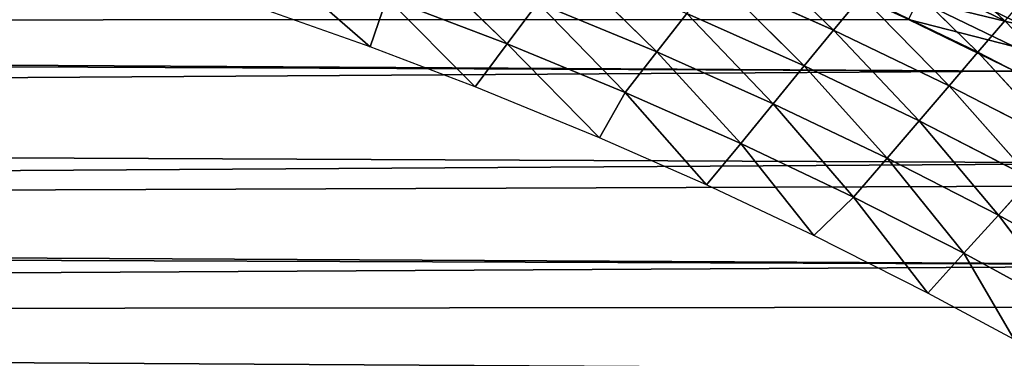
# Model space of a CAD drawing. Extents: x 0 to 500, y 0 to 390.
# Tile 1018 of 1056: x 370 to 408, y 339 to 352. Entities that reach past the tile are written whole.
import ezdxf

# ---------------------------------------------------------------- set-up
doc = ezdxf.new("R2010")
doc.units = 0
doc.header["$LTSCALE"] = 25.4
doc.layers.get('0').update_dxf_attribs({"linetype": 'CONTINUOUS'})

# ---------------------------------------------------------------- blocks, each defined once
blk = doc.blocks.new('ATLANTA505_-_S_STL')
at = {"color": 0}
for p, q in [((408.747, 112.068, 38.642), (405.062, 112.068, 36.853)), ((408.747, 112.068, 38.642), (405.062, 112.068, 36.853)), ((404.707, 112.01, 37.606), (408.783, 112.01, 39.592)), ((404.707, 112.01, 37.606), (408.783, 112.01, 39.592)), ((404.846, 50.888, 34.314), (408.408, 43.517, 37.655)), ((404.846, 50.888, 34.314), (408.408, 43.517, 37.655)), ((403.899, 43.52, 35.474), (407.371, 36.178, 38.867)), ((403.899, 43.52, 35.474), (407.371, 36.178, 38.867)), ((403.899, 43.52, 35.474), (408.408, 43.517, 37.655)), ((403.899, 43.52, 35.474), (408.408, 43.517, 37.655)), ((408.408, 43.517, 37.655), (407.371, 36.178, 38.867)), ((408.408, 43.517, 37.655), (407.371, 36.178, 38.867)), ((398.31, 36.184, 34.648), (401.822, 28.873, 38.013)), ((398.31, 36.184, 34.648), (401.822, 28.873, 38.013)), ((402.891, 36.181, 36.707), (401.822, 28.873, 38.013)), ((402.891, 36.181, 36.707), (401.822, 28.873, 38.013)), ((407.371, 36.178, 38.867), (402.891, 36.181, 36.707)), ((402.891, 36.181, 36.707), (406.27, 28.87, 40.151)), ((402.891, 36.181, 36.707), (406.27, 28.87, 40.151)), ((407.371, 36.178, 38.867), (402.891, 36.181, 36.707)), ((407.371, 36.178, 38.867), (406.27, 28.87, 40.151)), ((407.371, 36.178, 38.867), (406.27, 28.87, 40.151)), ((411.748, 36.175, 41.131), (407.371, 36.178, 38.867)), ((407.371, 36.178, 38.867), (410.617, 28.867, 42.391)), ((407.371, 36.178, 38.867), (410.617, 28.867, 42.391)), ((411.748, 36.175, 41.131), (407.371, 36.178, 38.867)), ((397.273, 28.876, 35.976), (400.692, 21.599, 39.392)), ((397.273, 28.876, 35.976), (400.692, 21.599, 39.392)), ((397.273, 28.876, 35.976), (401.822, 28.873, 38.013)), ((397.273, 28.876, 35.976), (401.822, 28.873, 38.013)), ((401.822, 28.873, 38.013), (400.692, 21.599, 39.392)), ((401.822, 28.873, 38.013), (400.692, 21.599, 39.392)), ((401.822, 28.873, 38.013), (405.107, 21.596, 41.505)), ((401.822, 28.873, 38.013), (405.107, 21.596, 41.505)), ((401.822, 28.873, 38.013), (406.27, 28.87, 40.151)), ((401.822, 28.873, 38.013), (406.27, 28.87, 40.151)), ((406.27, 28.87, 40.151), (405.107, 21.596, 41.505)), ((406.27, 28.87, 40.151), (405.107, 21.596, 41.505)), ((406.27, 28.87, 40.151), (409.421, 21.594, 43.719)), ((406.27, 28.87, 40.151), (409.421, 21.594, 43.719)), ((406.27, 28.87, 40.151), (410.617, 28.867, 42.391)), ((406.27, 28.87, 40.151), (410.617, 28.867, 42.391)), ((391.566, 21.604, 35.463), (395.024, 14.364, 38.855)), ((391.566, 21.604, 35.463), (395.024, 14.364, 38.855)), ((396.178, 21.601, 37.379), (395.024, 14.364, 38.855)), ((396.178, 21.601, 37.379), (395.024, 14.364, 38.855)), ((400.692, 21.599, 39.392), (396.178, 21.601, 37.379)), ((396.178, 21.601, 37.379), (399.502, 14.362, 40.843)), ((396.178, 21.601, 37.379), (399.502, 14.362, 40.843)), ((400.692, 21.599, 39.392), (396.178, 21.601, 37.379)), ((400.692, 21.599, 39.392), (399.502, 14.362, 40.843)), ((400.692, 21.599, 39.392), (399.502, 14.362, 40.843)), ((405.107, 21.596, 41.505), (400.692, 21.599, 39.392)), ((400.692, 21.599, 39.392), (403.881, 14.36, 42.929)), ((400.692, 21.599, 39.392), (403.881, 14.36, 42.929)), ((405.107, 21.596, 41.505), (400.692, 21.599, 39.392)), ((405.107, 21.596, 41.505), (403.881, 14.36, 42.929)), ((405.107, 21.596, 41.505), (403.881, 14.36, 42.929)), ((409.421, 21.594, 43.719), (405.107, 21.596, 41.505)), ((405.107, 21.596, 41.505), (408.16, 14.358, 45.116)), ((405.107, 21.596, 41.505), (408.16, 14.358, 45.116)), ((409.421, 21.594, 43.719), (405.107, 21.596, 41.505)), ((409.421, 21.594, 43.719), (408.16, 14.358, 45.116)), ((409.421, 21.594, 43.719), (408.16, 14.358, 45.116)), ((385.781, 14.369, 35.169), (389.279, 7.167, 38.542)), ((385.781, 14.369, 35.169), (389.279, 7.167, 38.542)), ((390.45, 14.366, 36.965), (389.279, 7.167, 38.542)), ((390.45, 14.366, 36.965), (389.279, 7.167, 38.542)), ((390.45, 14.366, 36.965), (393.813, 7.166, 40.406)), ((390.45, 14.366, 36.965), (393.813, 7.166, 40.406)), ((390.45, 14.366, 36.965), (395.024, 14.364, 38.855)), ((390.45, 14.366, 36.965), (395.024, 14.364, 38.855)), ((395.024, 14.364, 38.855), (393.813, 7.166, 40.406)), ((395.024, 14.364, 38.855), (393.813, 7.166, 40.406)), ((395.024, 14.364, 38.855), (398.252, 7.165, 42.366)), ((395.024, 14.364, 38.855), (398.252, 7.165, 42.366)), ((395.024, 14.364, 38.855), (399.502, 14.362, 40.843)), ((395.024, 14.364, 38.855), (399.502, 14.362, 40.843)), ((399.502, 14.362, 40.843), (398.252, 7.165, 42.366)), ((399.502, 14.362, 40.843), (398.252, 7.165, 42.366)), ((399.502, 14.362, 40.843), (402.593, 7.164, 44.424)), ((399.502, 14.362, 40.843), (402.593, 7.164, 44.424)), ((399.502, 14.362, 40.843), (403.881, 14.36, 42.929)), ((399.502, 14.362, 40.843), (403.881, 14.36, 42.929)), ((403.881, 14.36, 42.929), (402.593, 7.164, 44.424)), ((403.881, 14.36, 42.929), (402.593, 7.164, 44.424)), ((403.881, 14.36, 42.929), (406.834, 7.163, 46.582)), ((403.881, 14.36, 42.929), (406.834, 7.163, 46.582)), ((403.881, 14.36, 42.929), (408.16, 14.358, 45.116)), ((403.881, 14.36, 42.929), (408.16, 14.358, 45.116)), ((408.16, 14.358, 45.116), (406.834, 7.163, 46.582)), ((408.16, 14.358, 45.116), (406.834, 7.163, 46.582)), ((408.16, 14.358, 45.116), (410.974, 7.162, 48.841)), ((408.16, 14.358, 45.116), (410.974, 7.162, 48.841)), ((408.16, 14.358, 45.116), (412.336, 14.357, 47.406)), ((408.16, 14.358, 45.116), (412.336, 14.357, 47.406)), ((384.012, 0.01, 38.651), (384.651, 7.168, 36.772)), ((384.012, 0.01, 38.651), (384.651, 7.168, 36.772)), ((384.651, 7.168, 36.772), (389.279, 7.167, 38.542)), ((384.651, 7.168, 36.772), (389.279, 7.167, 38.542)), ((388.053, 0.01, 40.194), (389.279, 7.167, 38.542)), ((388.053, 0.01, 40.194), (389.279, 7.167, 38.542)), ((392.822, 0.01, 42.147), (389.279, 7.167, 38.542)), ((389.279, 7.167, 38.542), (393.813, 7.166, 40.406)), ((392.822, 0.01, 42.147), (389.279, 7.167, 38.542)), ((389.279, 7.167, 38.542), (393.813, 7.166, 40.406)), ((392.822, 0.01, 42.147), (393.813, 7.166, 40.406)), ((392.822, 0.01, 42.147), (393.813, 7.166, 40.406)), ((396.942, 0.01, 43.961), (393.813, 7.166, 40.406)), ((393.813, 7.166, 40.406), (398.252, 7.165, 42.366)), ((396.942, 0.01, 43.961), (393.813, 7.166, 40.406)), ((393.813, 7.166, 40.406), (398.252, 7.165, 42.366)), ((396.942, 0.01, 43.961), (398.252, 7.165, 42.366)), ((396.942, 0.01, 43.961), (398.252, 7.165, 42.366)), ((401.058, 0.01, 45.899), (398.252, 7.165, 42.366)), ((398.252, 7.165, 42.366), (402.593, 7.164, 44.424)), ((401.058, 0.01, 45.899), (398.252, 7.165, 42.366)), ((398.252, 7.165, 42.366), (402.593, 7.164, 44.424)), ((401.058, 0.01, 45.899), (402.593, 7.164, 44.424)), ((401.058, 0.01, 45.899), (402.593, 7.164, 44.424)), ((405.444, 0.01, 48.115), (402.593, 7.164, 44.424)), ((402.593, 7.164, 44.424), (406.834, 7.163, 46.582)), ((405.444, 0.01, 48.115), (402.593, 7.164, 44.424)), ((402.593, 7.164, 44.424), (406.834, 7.163, 46.582)), ((405.444, 0.01, 48.115), (406.834, 7.163, 46.582)), ((405.444, 0.01, 48.115), (406.834, 7.163, 46.582)), ((408.757, 0.01, 49.902), (406.834, 7.163, 46.582)), ((406.834, 7.163, 46.582), (410.974, 7.162, 48.841)), ((408.757, 0.01, 49.902), (406.834, 7.163, 46.582)), ((406.834, 7.163, 46.582), (410.974, 7.162, 48.841)), ((384.012, 0.01, 38.651), (378.791, 0.01, 36.799)), ((388.053, 0.01, 40.194), (384.012, 0.01, 38.651)), ((392.822, 0.01, 42.147), (388.053, 0.01, 40.194)), ((396.942, 0.01, 43.961), (392.822, 0.01, 42.147)), ((401.058, 0.01, 45.899), (396.942, 0.01, 43.961)), ((405.444, 0.01, 48.115), (401.058, 0.01, 45.899)), ((408.757, 0.01, 49.902), (405.444, 0.01, 48.115))]:
    blk.add_line(p, q, dxfattribs=at)
mesh = blk.add_polyface(dxfattribs=at)
corners = [(405.441, 112.262, 36.05), (409.532, 112.597, 37.071), (405.811, 112.597, 35.264), (409.144, 112.262, 37.847)]
mesh.append_faces([[corners[k] for k in face] for face in [(0, 1, 2), (1, 0, 3)]], dxfattribs={"vtx0": -1, "color": 0})
mesh = blk.add_polyface(dxfattribs=at)
corners = [(404.707, 112.01, 37.606), (408.747, 112.068, 38.642), (405.062, 112.068, 36.853), (408.783, 112.01, 39.592)]
mesh.append_faces([[corners[k] for k in face] for face in [(0, 1, 2), (1, 0, 3)]], dxfattribs={"vtx0": -1, "color": 0})
mesh = blk.add_polyface(dxfattribs=at)
corners = [(405.062, 112.068, 36.853), (409.144, 112.262, 37.847), (405.441, 112.262, 36.05), (408.747, 112.068, 38.642)]
mesh.append_faces([[corners[k] for k in face] for face in [(0, 1, 2), (1, 0, 3)]], dxfattribs={"vtx0": -1, "color": 0})
mesh = blk.add_polyface(dxfattribs=at)
corners = [(242.051, 112.01, 11.679), (258.294, 112.01, 11.681), (250.052, 112.01, 11.637), (231.221, 112.01, 11.874), (268.807, 112.01, 11.872), (280.92, 112.01, 12.294), (227.159, 112.01, 11.991), (213.554, 112.01, 12.571), (286.005, 112.01, 12.542), (294.513, 112.01, 13.055), (199.781, 112.01, 13.48), (302.002, 112.01, 13.615), (197.133, 112.01, 13.696), (307.359, 112.01, 14.083), (187.227, 112.01, 14.626), (316.996, 112.01, 15.074), (181.742, 112.01, 15.231), (319.471, 112.01, 15.362), (175.383, 112.01, 16.019), (330.81, 112.01, 16.866), (167.25, 112.01, 17.171), (341.68, 112.01, 18.621), (164.201, 112.01, 17.648), (154.022, 112.01, 19.428), (343.436, 112.01, 18.936), (351.854, 112.01, 20.579), (143.662, 112.01, 21.571), (355.5, 112.01, 21.361), (361.455, 112.01, 22.74), (142.383, 112.01, 21.861), (134.239, 112.01, 23.848), (366.297, 112.01, 23.961), (131.592, 112.01, 24.549), (375.099, 112.01, 26.421), (125.349, 112.01, 26.318), (121.205, 112.01, 27.589), (376.448, 112.01, 26.828), (384.131, 112.01, 29.313), (116.594, 112.01, 29.101), (111.48, 112.01, 30.906), (386.869, 112.01, 30.27), (392.761, 112.01, 32.473), (108.664, 112.01, 31.961), (102.53, 112.01, 34.427), (396.476, 112.01, 33.968), (400.084, 112.01, 35.505), (101.167, 112.01, 35.007), (95.129, 112.01, 37.733), (404.707, 112.01, 37.606), (408.783, 112.01, 39.592), (94.078, 112.01, 38.235), (87.36, 112.01, 41.651), (415.429, 112.01, 43.125), (81.042, 112.01, 45.229), (416.941, 112.01, 43.985), (422.022, 112.01, 47.043), (80.065, 112.01, 45.817), (75.051, 112.01, 49), (424.51, 112.01, 48.642), (428.182, 112.01, 51.137), (73.133, 112.01, 50.296), (69.37, 112.01, 52.973), (431.499, 112.01, 53.541), (66.561, 112.01, 55.098), (250.052, 112.01, 54.991), (247.442, 112.01, 55.162), (63.989, 112.01, 57.147), (244.876, 112.01, 55.673), (242.398, 112.01, 56.514), (240.052, 112.01, 57.671), (60.323, 112.01, 60.257), (237.877, 112.01, 59.124), (235.91, 112.01, 60.849), (58.892, 112.01, 61.536), (234.185, 112.01, 62.816), (54.475, 112.01, 65.739), (232.732, 112.01, 64.991), (231.574, 112.01, 67.338), (54.062, 112.01, 66.153), (49.496, 112.01, 71.005), (230.734, 112.01, 69.815), (230.223, 112.01, 72.381), (47.306, 112.01, 73.528), (230.052, 112.01, 74.991), (43.925, 112.01, 77.71), (230.223, 112.01, 77.602), (230.734, 112.01, 80.168), (43.121, 112.01, 78.76), (41.129, 112.01, 81.466), (231.574, 112.01, 82.645), (39.185, 112.01, 84.261), (232.732, 112.01, 84.991), (37.317, 112.01, 87.107), (234.185, 112.01, 87.166), (35.2, 112.01, 90.545), (235.91, 112.01, 89.133), (237.877, 112.01, 90.858), (33.749, 112.01, 93.047), (240.052, 112.01, 92.312), (242.398, 112.01, 93.469), (31.612, 112.01, 96.977), (244.876, 112.01, 94.31), (247.442, 112.01, 94.82), (250.052, 112.01, 94.991), (436.689, 112.01, 57.619), (252.663, 112.01, 55.162), (255.228, 112.01, 55.673), (257.706, 112.01, 56.514), (260.052, 112.01, 57.671), (437.92, 112.01, 58.65), (262.227, 112.01, 59.124), (441.897, 112.01, 62.162), (264.194, 112.01, 60.849), (265.919, 112.01, 62.816), (443.798, 112.01, 63.948), (267.373, 112.01, 64.991), (446.772, 112.01, 66.895), (268.53, 112.01, 67.338), (449.193, 112.01, 69.445), (269.371, 112.01, 69.815), (453.495, 112.01, 74.361), (269.881, 112.01, 72.381), (270.052, 112.01, 74.991), (454.174, 112.01, 75.185), (269.881, 112.01, 77.602), (455.593, 112.01, 76.958), (458.774, 112.01, 81.186), (269.371, 112.01, 80.168), (268.53, 112.01, 82.645), (459.569, 112.01, 82.303), (462.979, 112.01, 87.408), (267.373, 112.01, 84.991), (265.919, 112.01, 87.166), (264.194, 112.01, 89.133), (463.271, 112.01, 87.872), (466.744, 112.01, 93.74), (262.227, 112.01, 90.858), (260.052, 112.01, 92.312), (257.706, 112.01, 93.469), (255.228, 112.01, 94.31), (469.88, 112.01, 99.707), (252.663, 112.01, 94.82), (30.424, 112.01, 99.305), (28.022, 112.01, 104.378), (470.035, 112.01, 100.021), (472.082, 112.01, 104.378)]
mesh.append_faces([[corners[k] for k in face] for face in [(0, 1, 2), (144, 143, 145)]], dxfattribs={"vtx0": -1, "color": 0})
mesh.append_faces([[corners[k] for k in face] for face in [(1, 3, 4), (4, 3, 5), (5, 7, 8), (8, 7, 9), (9, 10, 11), (11, 12, 13), (13, 14, 15), (15, 16, 17), (17, 18, 19), (19, 20, 21), (21, 23, 24), (24, 23, 25), (25, 26, 27), (27, 26, 28), (28, 30, 31), (31, 32, 33), (33, 35, 36), (36, 35, 37), (37, 39, 40), (40, 39, 41), (41, 43, 44), (44, 43, 45), (45, 47, 48), (48, 47, 49), (49, 51, 52), (52, 53, 54), (54, 53, 55), (55, 57, 58), (58, 57, 59), (59, 61, 62), (64, 63, 65), (65, 66, 67), (67, 66, 68), (68, 66, 69), (69, 70, 71), (71, 70, 72), (72, 73, 74), (74, 75, 76), (76, 75, 77), (77, 79, 80), (80, 79, 81), (81, 82, 83), (83, 84, 85), (85, 84, 86), (86, 88, 89), (89, 90, 91), (91, 92, 93), (93, 94, 95), (95, 94, 96), (96, 97, 98), (98, 97, 99), (99, 100, 101), (101, 100, 102), (102, 100, 103), (104, 108, 109), (109, 110, 111), (111, 113, 114), (114, 115, 116), (116, 117, 118), (118, 119, 120), (120, 122, 123), (123, 124, 125), (125, 124, 126), (126, 128, 129), (129, 128, 130), (130, 133, 134), (134, 133, 135), (135, 139, 140), (140, 143, 144)]], dxfattribs={"vtx0": -1, "vtx1": -1, "color": 0})
mesh.append_faces([[corners[k] for k in face] for face in [(62, 63, 64), (140, 103, 100)]], dxfattribs={"vtx0": -1, "vtx1": -1, "vtx2": -1, "color": 0})
mesh.append_faces([[corners[k] for k in face] for face in [(1, 0, 3), (5, 3, 6), (5, 6, 7), (9, 7, 10), (11, 10, 12), (13, 12, 14), (15, 14, 16), (17, 16, 18), (19, 18, 20), (21, 20, 22), (21, 22, 23), (25, 23, 26), (28, 26, 29), (28, 29, 30), (31, 30, 32), (33, 32, 34), (33, 34, 35), (37, 35, 38), (37, 38, 39), (41, 39, 42), (41, 42, 43), (45, 43, 46), (45, 46, 47), (49, 47, 50), (49, 50, 51), (52, 51, 53), (55, 53, 56), (55, 56, 57), (59, 57, 60), (59, 60, 61), (62, 61, 63), (65, 63, 66), (69, 66, 70), (72, 70, 73), (74, 73, 75), (77, 75, 78), (77, 78, 79), (81, 79, 82), (83, 82, 84), (86, 84, 87), (86, 87, 88), (89, 88, 90), (91, 90, 92), (93, 92, 94), (96, 94, 97), (99, 97, 100), (64, 104, 62), (104, 64, 105), (104, 105, 106), (104, 106, 107), (104, 107, 108), (109, 108, 110), (111, 110, 112), (111, 112, 113), (114, 113, 115), (116, 115, 117), (118, 117, 119), (120, 119, 121), (120, 121, 122), (123, 122, 124), (126, 124, 127), (126, 127, 128), (130, 128, 131), (130, 131, 132), (130, 132, 133), (135, 133, 136), (135, 136, 137), (135, 137, 138), (135, 138, 139), (140, 139, 141), (140, 141, 103), (140, 100, 142), (140, 142, 143)]], dxfattribs={"vtx0": -1, "vtx2": -1, "color": 0})
mesh = blk.add_polyface(dxfattribs=at)
corners = [(408.408, 43.517, 37.655), (403.899, 43.52, 35.474), (404.846, 50.888, 34.314)]
mesh.append_faces([[corners[k] for k in face] for face in [(0, 1, 2)]], dxfattribs={"color": 0})
mesh = blk.add_polyface(dxfattribs=at)
corners = [(409.381, 50.885, 36.515), (408.408, 43.517, 37.655), (404.846, 50.888, 34.314)]
mesh.append_faces([[corners[k] for k in face] for face in [(0, 1, 2)]], dxfattribs={"color": 0})
mesh = blk.add_polyface(dxfattribs=at)
corners = [(407.371, 36.178, 38.867), (402.891, 36.181, 36.707), (403.899, 43.52, 35.474)]
mesh.append_faces([[corners[k] for k in face] for face in [(0, 1, 2)]], dxfattribs={"color": 0})
mesh = blk.add_polyface(dxfattribs=at)
corners = [(408.408, 43.517, 37.655), (407.371, 36.178, 38.867), (403.899, 43.52, 35.474)]
mesh.append_faces([[corners[k] for k in face] for face in [(0, 1, 2)]], dxfattribs={"color": 0})
mesh = blk.add_polyface(dxfattribs=at)
corners = [(411.748, 36.175, 41.131), (407.371, 36.178, 38.867), (408.408, 43.517, 37.655)]
mesh.append_faces([[corners[k] for k in face] for face in [(0, 1, 2)]], dxfattribs={"color": 0})
mesh = blk.add_polyface(dxfattribs=at)
corners = [(401.822, 28.873, 38.013), (397.273, 28.876, 35.976), (398.31, 36.184, 34.648)]
mesh.append_faces([[corners[k] for k in face] for face in [(0, 1, 2)]], dxfattribs={"color": 0})
mesh = blk.add_polyface(dxfattribs=at)
corners = [(402.891, 36.181, 36.707), (401.822, 28.873, 38.013), (398.31, 36.184, 34.648)]
mesh.append_faces([[corners[k] for k in face] for face in [(0, 1, 2)]], dxfattribs={"color": 0})
mesh = blk.add_polyface(dxfattribs=at)
corners = [(406.27, 28.87, 40.151), (401.822, 28.873, 38.013), (402.891, 36.181, 36.707)]
mesh.append_faces([[corners[k] for k in face] for face in [(0, 1, 2)]], dxfattribs={"color": 0})
mesh = blk.add_polyface(dxfattribs=at)
corners = [(407.371, 36.178, 38.867), (406.27, 28.87, 40.151), (402.891, 36.181, 36.707)]
mesh.append_faces([[corners[k] for k in face] for face in [(0, 1, 2)]], dxfattribs={"color": 0})
mesh = blk.add_polyface(dxfattribs=at)
corners = [(410.617, 28.867, 42.391), (406.27, 28.87, 40.151), (407.371, 36.178, 38.867)]
mesh.append_faces([[corners[k] for k in face] for face in [(0, 1, 2)]], dxfattribs={"color": 0})
mesh = blk.add_polyface(dxfattribs=at)
corners = [(411.748, 36.175, 41.131), (410.617, 28.867, 42.391), (407.371, 36.178, 38.867)]
mesh.append_faces([[corners[k] for k in face] for face in [(0, 1, 2)]], dxfattribs={"color": 0})
mesh = blk.add_polyface(dxfattribs=at)
corners = [(400.692, 21.599, 39.392), (396.178, 21.601, 37.379), (397.273, 28.876, 35.976)]
mesh.append_faces([[corners[k] for k in face] for face in [(0, 1, 2)]], dxfattribs={"color": 0})
mesh = blk.add_polyface(dxfattribs=at)
corners = [(401.822, 28.873, 38.013), (400.692, 21.599, 39.392), (397.273, 28.876, 35.976)]
mesh.append_faces([[corners[k] for k in face] for face in [(0, 1, 2)]], dxfattribs={"color": 0})
mesh = blk.add_polyface(dxfattribs=at)
corners = [(405.107, 21.596, 41.505), (400.692, 21.599, 39.392), (401.822, 28.873, 38.013)]
mesh.append_faces([[corners[k] for k in face] for face in [(0, 1, 2)]], dxfattribs={"color": 0})
mesh = blk.add_polyface(dxfattribs=at)
corners = [(406.27, 28.87, 40.151), (405.107, 21.596, 41.505), (401.822, 28.873, 38.013)]
mesh.append_faces([[corners[k] for k in face] for face in [(0, 1, 2)]], dxfattribs={"color": 0})
mesh = blk.add_polyface(dxfattribs=at)
corners = [(409.421, 21.594, 43.719), (405.107, 21.596, 41.505), (406.27, 28.87, 40.151)]
mesh.append_faces([[corners[k] for k in face] for face in [(0, 1, 2)]], dxfattribs={"color": 0})
mesh = blk.add_polyface(dxfattribs=at)
corners = [(410.617, 28.867, 42.391), (409.421, 21.594, 43.719), (406.27, 28.87, 40.151)]
mesh.append_faces([[corners[k] for k in face] for face in [(0, 1, 2)]], dxfattribs={"color": 0})
mesh = blk.add_polyface(dxfattribs=at)
corners = [(395.024, 14.364, 38.855), (390.45, 14.366, 36.965), (391.566, 21.604, 35.463)]
mesh.append_faces([[corners[k] for k in face] for face in [(0, 1, 2)]], dxfattribs={"color": 0})
mesh = blk.add_polyface(dxfattribs=at)
corners = [(396.178, 21.601, 37.379), (395.024, 14.364, 38.855), (391.566, 21.604, 35.463)]
mesh.append_faces([[corners[k] for k in face] for face in [(0, 1, 2)]], dxfattribs={"color": 0})
mesh = blk.add_polyface(dxfattribs=at)
corners = [(399.502, 14.362, 40.843), (395.024, 14.364, 38.855), (396.178, 21.601, 37.379)]
mesh.append_faces([[corners[k] for k in face] for face in [(0, 1, 2)]], dxfattribs={"color": 0})
mesh = blk.add_polyface(dxfattribs=at)
corners = [(400.692, 21.599, 39.392), (399.502, 14.362, 40.843), (396.178, 21.601, 37.379)]
mesh.append_faces([[corners[k] for k in face] for face in [(0, 1, 2)]], dxfattribs={"color": 0})
mesh = blk.add_polyface(dxfattribs=at)
corners = [(403.881, 14.36, 42.929), (399.502, 14.362, 40.843), (400.692, 21.599, 39.392)]
mesh.append_faces([[corners[k] for k in face] for face in [(0, 1, 2)]], dxfattribs={"color": 0})
mesh = blk.add_polyface(dxfattribs=at)
corners = [(405.107, 21.596, 41.505), (403.881, 14.36, 42.929), (400.692, 21.599, 39.392)]
mesh.append_faces([[corners[k] for k in face] for face in [(0, 1, 2)]], dxfattribs={"color": 0})
mesh = blk.add_polyface(dxfattribs=at)
corners = [(408.16, 14.358, 45.116), (403.881, 14.36, 42.929), (405.107, 21.596, 41.505)]
mesh.append_faces([[corners[k] for k in face] for face in [(0, 1, 2)]], dxfattribs={"color": 0})
mesh = blk.add_polyface(dxfattribs=at)
corners = [(409.421, 21.594, 43.719), (408.16, 14.358, 45.116), (405.107, 21.596, 41.505)]
mesh.append_faces([[corners[k] for k in face] for face in [(0, 1, 2)]], dxfattribs={"color": 0})
mesh = blk.add_polyface(dxfattribs=at)
corners = [(412.336, 14.357, 47.406), (408.16, 14.358, 45.116), (409.421, 21.594, 43.719)]
mesh.append_faces([[corners[k] for k in face] for face in [(0, 1, 2)]], dxfattribs={"color": 0})
mesh = blk.add_polyface(dxfattribs=at)
corners = [(389.279, 7.167, 38.542), (384.651, 7.168, 36.772), (385.781, 14.369, 35.169)]
mesh.append_faces([[corners[k] for k in face] for face in [(0, 1, 2)]], dxfattribs={"color": 0})
mesh = blk.add_polyface(dxfattribs=at)
corners = [(390.45, 14.366, 36.965), (389.279, 7.167, 38.542), (385.781, 14.369, 35.169)]
mesh.append_faces([[corners[k] for k in face] for face in [(0, 1, 2)]], dxfattribs={"color": 0})
mesh = blk.add_polyface(dxfattribs=at)
corners = [(393.813, 7.166, 40.406), (389.279, 7.167, 38.542), (390.45, 14.366, 36.965)]
mesh.append_faces([[corners[k] for k in face] for face in [(0, 1, 2)]], dxfattribs={"color": 0})
mesh = blk.add_polyface(dxfattribs=at)
corners = [(395.024, 14.364, 38.855), (393.813, 7.166, 40.406), (390.45, 14.366, 36.965)]
mesh.append_faces([[corners[k] for k in face] for face in [(0, 1, 2)]], dxfattribs={"color": 0})
mesh = blk.add_polyface(dxfattribs=at)
corners = [(398.252, 7.165, 42.366), (393.813, 7.166, 40.406), (395.024, 14.364, 38.855)]
mesh.append_faces([[corners[k] for k in face] for face in [(0, 1, 2)]], dxfattribs={"color": 0})
mesh = blk.add_polyface(dxfattribs=at)
corners = [(399.502, 14.362, 40.843), (398.252, 7.165, 42.366), (395.024, 14.364, 38.855)]
mesh.append_faces([[corners[k] for k in face] for face in [(0, 1, 2)]], dxfattribs={"color": 0})
mesh = blk.add_polyface(dxfattribs=at)
corners = [(402.593, 7.164, 44.424), (398.252, 7.165, 42.366), (399.502, 14.362, 40.843)]
mesh.append_faces([[corners[k] for k in face] for face in [(0, 1, 2)]], dxfattribs={"color": 0})
mesh = blk.add_polyface(dxfattribs=at)
corners = [(403.881, 14.36, 42.929), (402.593, 7.164, 44.424), (399.502, 14.362, 40.843)]
mesh.append_faces([[corners[k] for k in face] for face in [(0, 1, 2)]], dxfattribs={"color": 0})
mesh = blk.add_polyface(dxfattribs=at)
corners = [(406.834, 7.163, 46.582), (402.593, 7.164, 44.424), (403.881, 14.36, 42.929)]
mesh.append_faces([[corners[k] for k in face] for face in [(0, 1, 2)]], dxfattribs={"color": 0})
mesh = blk.add_polyface(dxfattribs=at)
corners = [(408.16, 14.358, 45.116), (406.834, 7.163, 46.582), (403.881, 14.36, 42.929)]
mesh.append_faces([[corners[k] for k in face] for face in [(0, 1, 2)]], dxfattribs={"color": 0})
mesh = blk.add_polyface(dxfattribs=at)
corners = [(410.974, 7.162, 48.841), (406.834, 7.163, 46.582), (408.16, 14.358, 45.116)]
mesh.append_faces([[corners[k] for k in face] for face in [(0, 1, 2)]], dxfattribs={"color": 0})
mesh = blk.add_polyface(dxfattribs=at)
corners = [(412.336, 14.357, 47.406), (410.974, 7.162, 48.841), (408.16, 14.358, 45.116)]
mesh.append_faces([[corners[k] for k in face] for face in [(0, 1, 2)]], dxfattribs={"color": 0})
mesh = blk.add_polyface(dxfattribs=at)
corners = [(379.93, 7.17, 35.094), (384.012, 0.01, 38.651), (378.791, 0.01, 36.799), (384.651, 7.168, 36.772)]
mesh.append_faces([[corners[k] for k in face] for face in [(0, 1, 2), (1, 0, 3)]], dxfattribs={"vtx0": -1, "color": 0})
mesh = blk.add_polyface(dxfattribs=at)
corners = [(384.651, 7.168, 36.772), (388.053, 0.01, 40.194), (384.012, 0.01, 38.651), (389.279, 7.167, 38.542)]
mesh.append_faces([[corners[k] for k in face] for face in [(0, 1, 2), (1, 0, 3)]], dxfattribs={"vtx0": -1, "color": 0})
mesh = blk.add_polyface(dxfattribs=at)
corners = [(392.822, 0.01, 42.147), (388.053, 0.01, 40.194), (389.279, 7.167, 38.542)]
mesh.append_faces([[corners[k] for k in face] for face in [(0, 1, 2)]], dxfattribs={"color": 0})
mesh = blk.add_polyface(dxfattribs=at)
corners = [(393.813, 7.166, 40.406), (392.822, 0.01, 42.147), (389.279, 7.167, 38.542)]
mesh.append_faces([[corners[k] for k in face] for face in [(0, 1, 2)]], dxfattribs={"color": 0})
mesh = blk.add_polyface(dxfattribs=at)
corners = [(396.942, 0.01, 43.961), (392.822, 0.01, 42.147), (393.813, 7.166, 40.406)]
mesh.append_faces([[corners[k] for k in face] for face in [(0, 1, 2)]], dxfattribs={"color": 0})
mesh = blk.add_polyface(dxfattribs=at)
corners = [(398.252, 7.165, 42.366), (396.942, 0.01, 43.961), (393.813, 7.166, 40.406)]
mesh.append_faces([[corners[k] for k in face] for face in [(0, 1, 2)]], dxfattribs={"color": 0})
mesh = blk.add_polyface(dxfattribs=at)
corners = [(401.058, 0.01, 45.899), (396.942, 0.01, 43.961), (398.252, 7.165, 42.366)]
mesh.append_faces([[corners[k] for k in face] for face in [(0, 1, 2)]], dxfattribs={"color": 0})
mesh = blk.add_polyface(dxfattribs=at)
corners = [(402.593, 7.164, 44.424), (401.058, 0.01, 45.899), (398.252, 7.165, 42.366)]
mesh.append_faces([[corners[k] for k in face] for face in [(0, 1, 2)]], dxfattribs={"color": 0})
mesh = blk.add_polyface(dxfattribs=at)
corners = [(405.444, 0.01, 48.115), (401.058, 0.01, 45.899), (402.593, 7.164, 44.424)]
mesh.append_faces([[corners[k] for k in face] for face in [(0, 1, 2)]], dxfattribs={"color": 0})
mesh = blk.add_polyface(dxfattribs=at)
corners = [(406.834, 7.163, 46.582), (405.444, 0.01, 48.115), (402.593, 7.164, 44.424)]
mesh.append_faces([[corners[k] for k in face] for face in [(0, 1, 2)]], dxfattribs={"color": 0})
mesh = blk.add_polyface(dxfattribs=at)
corners = [(408.757, 0.01, 49.902), (405.444, 0.01, 48.115), (406.834, 7.163, 46.582)]
mesh.append_faces([[corners[k] for k in face] for face in [(0, 1, 2)]], dxfattribs={"color": 0})
mesh = blk.add_polyface(dxfattribs=at)
corners = [(410.974, 7.162, 48.841), (408.757, 0.01, 49.902), (406.834, 7.163, 46.582)]
mesh.append_faces([[corners[k] for k in face] for face in [(0, 1, 2)]], dxfattribs={"color": 0})

msp = doc.modelspace()

# ---------------------------------------------------------------- block references
at = {"color": 254, "extrusion": (0, -1, 1.11022e-16)}
msp.add_blockref('ATLANTA505_-_S_STL', (-0.149, -0.01, -389.852), dxfattribs=at)

doc.saveas('drawing.dxf')
